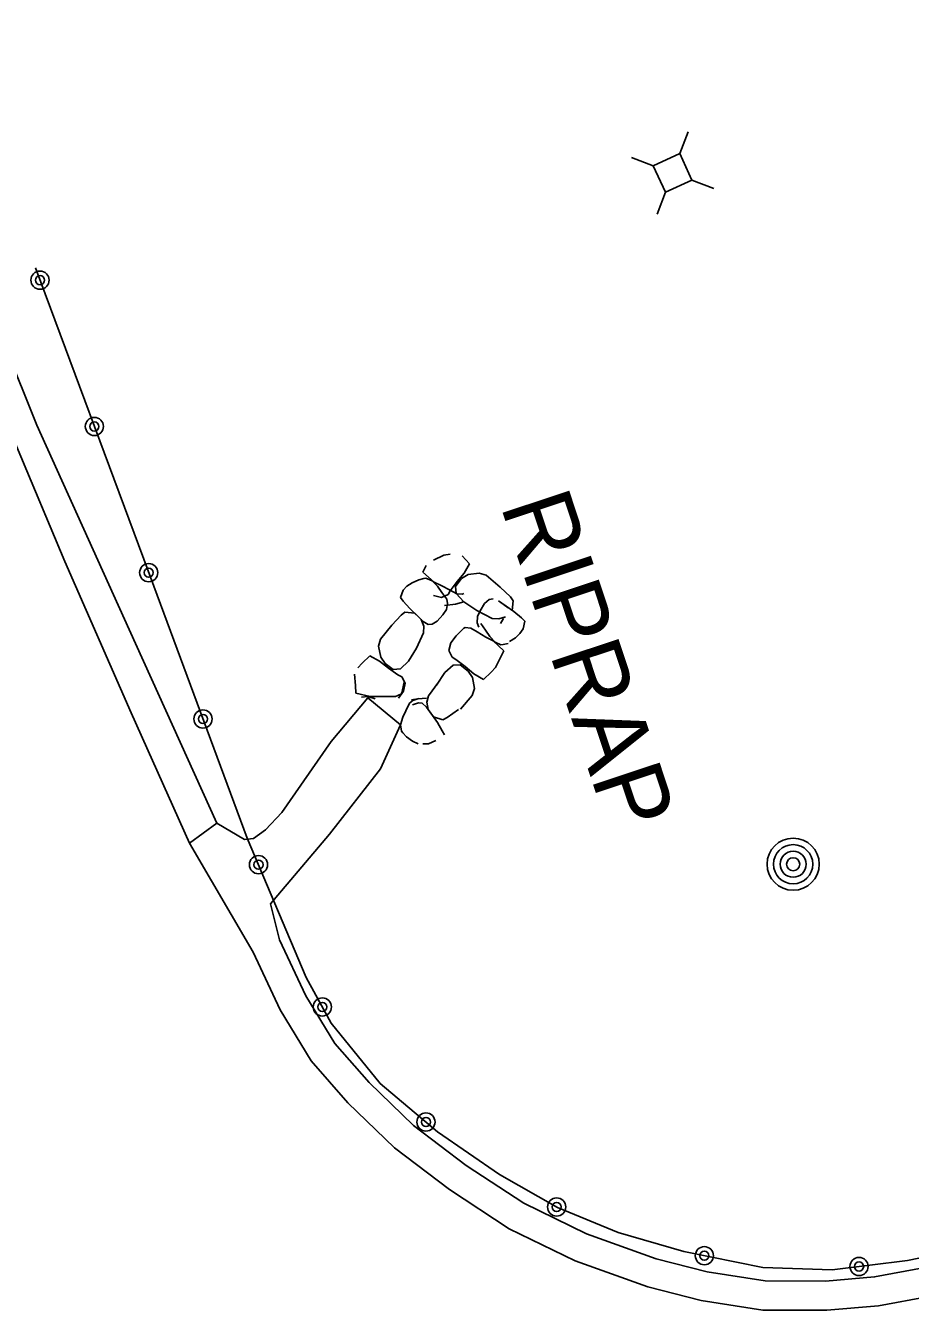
# Model space of a CAD drawing. Extents: x 588843 to 2552415, y 180129 to 269402.
# Drawn here: x 594218.6 to 594294.3, y 188485.5 to 188595.5 of the extents above; entities that cross this region are included whole.
import ezdxf

# ---------------------------------------------------------------- set-up
doc = ezdxf.new("R2010")
doc.units = 0
for name, color, linetype in [('Default', 7, 'Continuous'), ('E_BMGRD_P', 7, 'Continuous'), ('E_DRN_RipRap', 7, 'Continuous'), ('E_DRN_RipRap_Text', 7, 'Continuous'), ('E_MISCPROP', 7, 'Continuous'), ('E_RDWY', 7, 'Continuous'), ('E_RDWY_C_and_G', 7, 'Continuous'), ('E_RDWY_Gravel', 7, 'Continuous'), ('E_UTL_AG_Bold', 7, 'Continuous')]:
    doc.layers.add(name, color=color, linetype=linetype)

# ---------------------------------------------------------------- blocks, each defined once
blk = doc.blocks.new('PED')
at = {"layer": 'Default'}
for p, q in [((-2.5, 2.5), (-5.33, 5.33)), ((2.5, 2.5), (5.33, 5.33)), ((-2.5, -2.5), (-5.33, -5.33)), ((2.5, -2.5), (5.33, -5.33))]:
    blk.add_line(p, q, dxfattribs=at)
blk.add_lwpolyline([(-2.5, -2.5), (2.5, -2.5), (2.5, 2.5), (-2.5, 2.5)], close=True, dxfattribs=at)
blk = doc.blocks.new('POLE')
at = {"layer": 'Default'}
for radius in [4.46, 3.35, 2.23, 1.12]:
    blk.add_circle((0, 0), radius, dxfattribs=at)
blk = doc.blocks.new('RIPRT')
at = {"layer": 'E_DRN_RipRap_Text'}
blk.add_text('RIPRAP', height=12, dxfattribs=at).set_placement((-0.14, -3.59))

msp = doc.modelspace()

# ---------------------------------------------------------------- linework, layer by layer
at = {"layer": 'E_BMGRD_P'}
msp.add_lwpolyline([(594219.47, 188574.74), (594228.74, 188549.81), (594237.58, 188525.96), (594242.62, 188514.04), (594244.76, 188510.13), (594248.96, 188504.97), (594253.87, 188500.82), (594259.17, 188497.17), (594264.13, 188494.35), (594269.31, 188492.22), (594274.93, 188490.57), (594281.68, 188489.22), (594287.62, 188489.01), (594294.06, 188489.82), (594299.73, 188490.97), (594340.69, 188506.92), (594387.25, 188529.56)], dxfattribs=at)
for centre, radius in [((594219.86, 188573.7), 0.778), ((594219.86, 188573.7), 0.392), ((594224.51, 188561.18), 0.778), ((594224.51, 188561.18), 0.392), ((594229.16, 188548.67), 0.778), ((594229.16, 188548.67), 0.392), ((594233.8, 188536.15), 0.778), ((594233.8, 188536.15), 0.392), ((594238.55, 188523.68), 0.778), ((594238.55, 188523.68), 0.392), ((594244.01, 188511.51), 0.778), ((594244.01, 188511.51), 0.392), ((594252.87, 188501.66), 0.778), ((594252.87, 188501.66), 0.392), ((594264.05, 188494.39), 0.778), ((594264.05, 188494.39), 0.392), ((594276.69, 188490.22), 0.778), ((594276.69, 188490.22), 0.392), ((594289.92, 188489.3), 0.778), ((594289.92, 188489.3), 0.392)]:
    msp.add_circle(centre, radius, dxfattribs=at)
at = {"layer": 'E_DRN_RipRap'}
for p, q in [((594254.39, 188550.16), (594253.51, 188549.73)), ((594254.94, 188550.24), (594254.39, 188550.16)), ((594256.61, 188549.43), (594255.97, 188550.12)), ((594252.89, 188549.28), (594252.61, 188548.7)), ((594256.15, 188548.62), (594256.61, 188549.43)), ((594251.25, 188547.51), (594251.69, 188547.81)), ((594251.69, 188547.81), (594252.25, 188548.05)), ((594252.25, 188548.05), (594252.7, 188548.16)), ((594252.61, 188548.7), (594253.57, 188547.87)), ((594252.7, 188548.16), (594252.87, 188548.2)), ((594252.87, 188548.2), (594253.39, 188547.98)), ((594253.39, 188547.98), (594253.86, 188547.5)), ((594253.57, 188547.87), (594254.18, 188547.56)), ((594254.95, 188547.11), (594255.53, 188547.9)), ((594255.4, 188547.49), (594255.92, 188548.16)), ((594255.53, 188547.9), (594256.15, 188548.62)), ((594255.92, 188548.16), (594256.49, 188548.51)), ((594256.49, 188548.51), (594257.43, 188548.64)), ((594257.43, 188548.64), (594258.03, 188548.45)), ((594258.03, 188548.45), (594259.23, 188547.43)), ((594250.69, 188546.54), (594250.92, 188547.18)), ((594250.92, 188547.18), (594251.25, 188547.51)), ((594253.53, 188546.72), (594254.2, 188546.53)), ((594253.86, 188547.5), (594254.24, 188546.98)), ((594254.18, 188547.56), (594254.95, 188547.16)), ((594254.2, 188546.53), (594254.77, 188546.8)), ((594254.24, 188546.98), (594254.65, 188546.41)), ((594254.77, 188546.8), (594254.95, 188547.11)), ((594254.95, 188547.16), (594255.5, 188546.86)), ((594255.46, 188546.89), (594255.4, 188547.49)), ((594256.1, 188546.16), (594255.46, 188546.89)), ((594255.5, 188546.86), (594255.98, 188546.82)), ((594255.98, 188546.82), (594256.11, 188546.89)), ((594259.23, 188547.43), (594260.09, 188546.59)), ((594260.09, 188546.59), (594260.33, 188546.26)), ((594250.92, 188546.23), (594250.69, 188546.54)), ((594251.48, 188545.6), (594250.92, 188546.23)), ((594252.63, 188544.48), (594251.48, 188545.6)), ((594254.63, 188545.51), (594254.32, 188545.07)), ((594254.45, 188545.85), (594255.39, 188545.97)), ((594254.72, 188546.03), (594254.63, 188545.51)), ((594254.65, 188546.41), (594254.72, 188546.03)), ((594255.39, 188545.97), (594256.12, 188546.17)), ((594257.22, 188545.42), (594256.1, 188546.16)), ((594257.51, 188545.4), (594257.89, 188546.02)), ((594257.89, 188546.02), (594258.29, 188546.36)), ((594258.29, 188546.36), (594258.61, 188546.44)), ((594259.08, 188546.26), (594260.39, 188545.34)), ((594259.27, 188546.12), (594259.91, 188545.67)), ((594260.33, 188546.26), (594260.24, 188545.42)), ((594249.95, 188544.19), (594250.75, 188545.04)), ((594250.75, 188545.04), (594251.06, 188545.29)), ((594251.06, 188545.29), (594251.91, 188545.2)), ((594252.46, 188544.65), (594251.91, 188545.2)), ((594252.68, 188544.08), (594252.46, 188544.65)), ((594253.06, 188544.23), (594252.63, 188544.48)), ((594253.84, 188544.52), (594253.39, 188544.26)), ((594254.32, 188545.07), (594253.84, 188544.52)), ((594258.54, 188544.76), (594257.22, 188545.42)), ((594257.26, 188544.38), (594257.27, 188544.91)), ((594257.39, 188544.01), (594257.26, 188544.38)), ((594257.27, 188544.91), (594257.51, 188545.4)), ((594258.54, 188544.76), (594259.11, 188544.71)), ((594259.11, 188544.71), (594259.68, 188544.9)), ((594259.25, 188544.32), (594259.51, 188544.74)), ((594260.39, 188545.34), (594261.04, 188544.8)), ((594261.04, 188544.8), (594261.32, 188544.53)), ((594261.32, 188544.53), (594261.2, 188543.86)), ((594248.99, 188542.98), (594249.95, 188544.19)), ((594252.66, 188543.52), (594252.06, 188542.2)), ((594252.66, 188543.52), (594252.68, 188544.08)), ((594253.39, 188544.26), (594253.06, 188544.23)), ((594256.1, 188543.91), (594255.45, 188543.25)), ((594256.23, 188543.97), (594256.1, 188543.91)), ((594256.71, 188543.91), (594256.23, 188543.97)), ((594257.25, 188543.6), (594256.71, 188543.91)), ((594258, 188543.16), (594257.25, 188543.6)), ((594257.96, 188543.75), (594257.57, 188544.33)), ((594258.33, 188543.22), (594257.96, 188543.75)), ((594260.91, 188543.47), (594260.53, 188543.1)), ((594261.2, 188543.86), (594260.91, 188543.47)), ((594248.82, 188542.39), (594248.99, 188542.98)), ((594249, 188541.45), (594248.82, 188542.39)), ((594252.06, 188542.2), (594251.38, 188541.09)), ((594255, 188542.66), (594254.83, 188542)), ((594255.45, 188543.25), (594255, 188542.66)), ((594258.61, 188542.84), (594258, 188543.16)), ((594258.78, 188542.72), (594258.33, 188543.22)), ((594259.54, 188541.97), (594258.61, 188542.84)), ((594259.29, 188542.49), (594258.78, 188542.72)), ((594259.47, 188542.51), (594259.29, 188542.49)), ((594259.91, 188542.6), (594259.47, 188542.51)), ((594260.53, 188543.1), (594260.01, 188542.77)), ((594248.07, 188541.56), (594247.41, 188540.93)), ((594248.9, 188541.11), (594248.07, 188541.56)), ((594249.66, 188540.5), (594248.9, 188541.11)), ((594249.38, 188540.89), (594249, 188541.45)), ((594251.38, 188541.09), (594250.68, 188540.45)), ((594254.83, 188542), (594255.11, 188541.43)), ((594255.11, 188541.43), (594255.43, 188541.24)), ((594255.43, 188541.24), (594256.23, 188540.65)), ((594258.83, 188540.54), (594259.24, 188541.4)), ((594259.24, 188541.4), (594259.54, 188541.97)), ((594246.76, 188539.97), (594246.85, 188539)), ((594247.41, 188540.93), (594247.05, 188540.52)), ((594250.08, 188540.38), (594249.38, 188540.89)), ((594250.48, 188539.94), (594249.66, 188540.5)), ((594250.68, 188540.45), (594250.08, 188540.38)), ((594253.77, 188539.05), (594254.49, 188540.13)), ((594254.49, 188540.13), (594255.21, 188540.75)), ((594255.21, 188540.75), (594255.81, 188540.79)), ((594255.81, 188540.79), (594256.49, 188540.25)), ((594256.23, 188540.65), (594256.96, 188540.02)), ((594256.49, 188540.25), (594256.86, 188539.69)), ((594256.96, 188540.02), (594257.78, 188539.54)), ((594257.78, 188539.54), (594258.46, 188540.15)), ((594258.46, 188540.15), (594258.83, 188540.54)), ((594246.85, 188539), (594246.88, 188538.35)), ((594250.8, 188539.76), (594250.48, 188539.94)), ((594251.1, 188539.2), (594250.8, 188539.76)), ((594250.8, 188538.39), (594251.02, 188539.3)), ((594250.95, 188538.54), (594251.1, 188539.2)), ((594253.1, 188538.13), (594253.95, 188539.31)), ((594256.86, 188539.69), (594257.01, 188538.75)), ((594246.88, 188538.35), (594248.11, 188538.06)), ((594247.35, 188538.02), (594247.91, 188538.08)), ((594247.91, 188538.08), (594248.54, 188537.86)), ((594248.11, 188538.06), (594248.79, 188538.08)), ((594248.79, 188538.08), (594249.66, 188538.07)), ((594249.66, 188538.07), (594250.28, 188538.07)), ((594250.28, 188538.07), (594250.71, 188538.26)), ((594250.53, 188537.93), (594250.95, 188538.54)), ((594250.71, 188538.26), (594250.8, 188538.39)), ((594251.63, 188537.8), (594252.17, 188537.88)), ((594251.75, 188537.73), (594252.25, 188537.9)), ((594252.17, 188537.88), (594252.91, 188537.93)), ((594253.1, 188538.13), (594252.96, 188537.58)), ((594256.82, 188538.16), (594255.82, 188537)), ((594257.01, 188538.75), (594256.82, 188538.16)), ((594250.89, 188536.29), (594251.16, 188536.86)), ((594251.16, 188536.86), (594251.45, 188537.49)), ((594251.45, 188537.49), (594251.75, 188537.73)), ((594251.73, 188537.36), (594252.23, 188537.53)), ((594252.23, 188537.53), (594252.56, 188537.5)), ((594252.56, 188537.5), (594252.93, 188537.17)), ((594252.93, 188537.17), (594253.85, 188535.86)), ((594252.96, 188537.58), (594253.07, 188536.97)), ((594253.07, 188536.97), (594253.51, 188536.33)), ((594255.65, 188536.96), (594254.69, 188536.27)), ((594250.7, 188535.66), (594250.89, 188536.29)), ((594250.78, 188535.11), (594250.7, 188535.66)), ((594254.32, 188536.08), (594253.51, 188536.33)), ((594253.85, 188535.86), (594254.27, 188535.13)), ((594254.69, 188536.27), (594254.32, 188536.08)), ((594250.9, 188534.97), (594250.78, 188535.11)), ((594251.22, 188534.63), (594250.9, 188534.97)), ((594251.72, 188534.26), (594251.22, 188534.63)), ((594254.27, 188535.13), (594254.45, 188534.78)), ((594252.2, 188534.02), (594251.72, 188534.26)), ((594253.09, 188534.02), (594252.61, 188534.02)), ((594253.72, 188534.3), (594253.09, 188534.02))]:
    msp.add_line(p, q, dxfattribs=at)
at = {"layer": 'E_RDWY'}
msp.add_line((594232.65, 188525.51), (594234.97, 188527.22), dxfattribs=at)
for points in [[(594238.09, 188516.19), (594232.65, 188525.51), (594227.65, 188536.67), (594221.98, 188549.62), (594217.84, 188559.49), (594213.81, 188569.16), (594209.98, 188578.88), (594205.95, 188589.38), (594201.91, 188600.04), (594197.03, 188613.17), (594193.88, 188623.65), (594190.37, 188636.85), (594186.3, 188652.82), (594182.77, 188668.16), (594179.33, 188683.95), (594175.86, 188700.98), (594172.88, 188717.1), (594170.52, 188730.15), (594168.11, 188744.63), (594166.01, 188757.73), (594163.81, 188772.44), (594162.02, 188785.1), (594159.34, 188806.21)], [(594240.35, 188517.25), (594239.58, 188520.34), (594244.63, 188526.3), (594248.98, 188531.87), (594250.7, 188535.66), (594247.9, 188537.97), (594244.77, 188534.23), (594240.53, 188528.15), (594239.16, 188526.67), (594238.11, 188525.93), (594237.36, 188525.85), (594234.97, 188527.22)]]:
    msp.add_lwpolyline(points, dxfattribs=at)
at = {"layer": 'E_RDWY_C_and_G'}
for points in [[(594305.28, 188492.07), (594300.19, 188490.21), (594295.39, 188489.17), (594291.24, 188488.4), (594287.05, 188488.05), (594281.88, 188488.06), (594276.92, 188488.85), (594272.57, 188489.96), (594266.6, 188492.09), (594261.24, 188494.71), (594256.32, 188497.93), (594251.82, 188501.36), (594248, 188505.03), (594245.08, 188508.37), (594242.61, 188512.45), (594240.35, 188517.25)], [(594306.14, 188489.72), (594300.89, 188487.81), (594295.88, 188486.72), (594291.57, 188485.92), (594287.15, 188485.55), (594281.68, 188485.56), (594276.42, 188486.4), (594271.84, 188487.56), (594265.63, 188489.78), (594260, 188492.53), (594254.88, 188495.89), (594250.19, 188499.46), (594246.19, 188503.3), (594243.06, 188506.89), (594240.41, 188511.26), (594238.09, 188516.19)]]:
    msp.add_lwpolyline(points, dxfattribs=at)
at = {"layer": 'E_RDWY_Gravel'}
msp.add_lwpolyline([(594234.97, 188527.22), (594227.49, 188543.82), (594219.6, 188561.28), (594214.14, 188574.8), (594210.4, 188587.33), (594206.25, 188601.82), (594202.71, 188614.89), (594199.39, 188628), (594195.4, 188644.67), (594190.86, 188661.81), (594186.51, 188681.39), (594183.27, 188695.9), (594180.55, 188709.05), (594177.82, 188723.04), (594174.54, 188740.44), (594172.12, 188754.27), (594170.31, 188766.74), (594168.52, 188778.75), (594166.73, 188792.44), (594164.89, 188806.71)], dxfattribs=at)

# ---------------------------------------------------------------- block references
at = {"layer": 'E_DRN_RipRap_Text', "xscale": 0.49999999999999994, "yscale": 0.49999999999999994, "rotation": -71.61443551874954}
msp.add_blockref('RIPRT', (594260.95, 188554.92), dxfattribs=at)
at = {"layer": 'E_MISCPROP', "xscale": 0.5000000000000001, "yscale": 0.5, "rotation": -155.54846470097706}
msp.add_blockref('POLE', (594284.28, 188523.72), dxfattribs=at)
at = {"layer": 'E_UTL_AG_Bold', "xscale": 0.5000000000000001, "yscale": 0.5, "rotation": -155.54846470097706}
msp.add_blockref('PED', (594273.97, 188582.87), dxfattribs=at)

doc.saveas('drawing.dxf')
